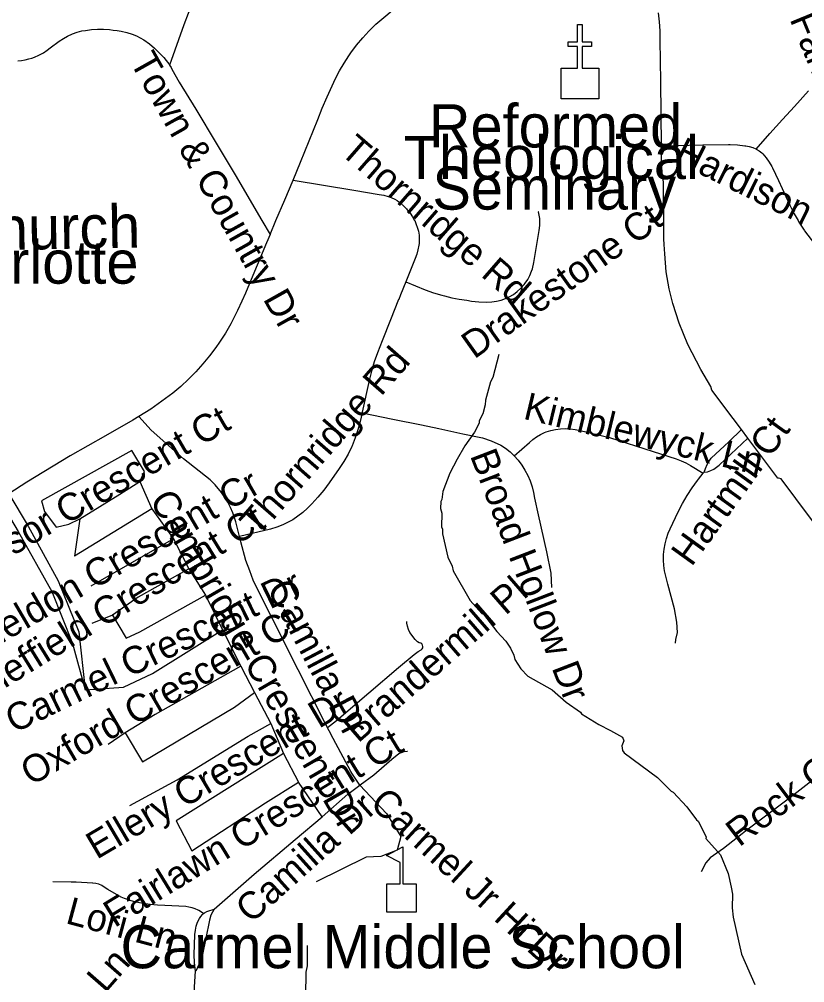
# Model space of a CAD drawing. Extents: x 1383679 to 1536984, y 460658 to 651027.
# Drawn here: x 1459176 to 1461906, y 506416 to 509766 of the extents above; entities that cross this region are included whole.
import ezdxf

# ---------------------------------------------------------------- set-up
doc = ezdxf.new("R2010")
doc.units = 0
for name, color, linetype in [('Exist Cultural Church CELL', 7, 'Continuous'), ('Exist Cultural Church Label', 7, 'Continuous'), ('Exist Cultural Educational Facility Elementary CELL', 7, 'Continuous'), ('Exist Cultural Educational Facility High Label', 7, 'Continuous'), ('Exist Hydrographic Misc Water Feature', 7, 'Continuous'), ('Exist Road Non-System Type 51', 7, 'Continuous'), ('Exist Road Non-System Type 51 Label', 7, 'Continuous')]:
    doc.layers.add(name, color=color, linetype=linetype)

msp = doc.modelspace()

# ---------------------------------------------------------------- linework, layer by layer
at = {"layer": 'Exist Cultural Church CELL'}
msp.add_lwpolyline([(1461059.6, 509595.9), (1461116.5, 509596), (1461116.5, 509672.1), (1461084.5, 509672.1), (1461084.5, 509688.1), (1461116.5, 509688.1), (1461116.5, 509748.2), (1461132.6, 509748.2), (1461132.6, 509688.1), (1461164.6, 509688.1), (1461164.6, 509672.1), (1461132.6, 509672.1), (1461132.6, 509596), (1461190.2, 509595.9), (1461190.2, 509489.4), (1461059.6, 509489.4)], close=True, dxfattribs=at)
at = {"layer": 'Exist Cultural Educational Facility Elementary CELL'}
msp.add_lwpolyline([(1460454.2, 506661.4), (1460454.2, 506759.3), (1460500.2, 506759.3), (1460500.2, 506834.4), (1460453.1, 506858.7), (1460509.8, 506887.9), (1460509.8, 506759.3), (1460555.8, 506759.3), (1460555.8, 506661.4)], close=True, dxfattribs=at)
at = {"layer": 'Exist Hydrographic Misc Water Feature'}
for points in [[(1460842.9, 508600.5), (1460822, 508521), (1460813.7, 508505.1), (1460796.4, 508441.5), (1460796.1, 508425.5), (1460787.5, 508393.7), (1460774.9, 508369.9), (1460774.7, 508361.9), (1460758.1, 508330.3), (1460725.1, 508283), (1460698.8, 508236.6), (1460673.2, 508187.7), (1460647.9, 508124.6), (1460645.4, 508096.7), (1460641.3, 508088.7), (1460640.7, 508064.7), (1460644.4, 508048.7), (1460643.4, 508000.7), (1460647.3, 507992.6), (1460647, 507976.6), (1460665.3, 507896.2), (1460680.7, 507863.9), (1460684.4, 507847.8), (1460743.1, 507745.3), (1460783.6, 507700), (1460789.5, 507697.6), (1460836.3, 507636.7), (1460867.6, 507604), (1460883.2, 507579.7), (1460894.7, 507555.4), (1460898.4, 507539.4), (1460919.8, 507506.9), (1460943.3, 507482.4), (1461028.4, 507434.7), (1461077.6, 507391.6), (1461126.9, 507356.3), (1461130.8, 507350.5), (1461190.1, 507313.3), (1461231.7, 507292.5), (1461273.3, 507269.6), (1461277, 507257.5), (1461270.7, 507239.6), (1461272.4, 507223.6), (1461278.2, 507215.4), (1461394.6, 507129), (1461441.7, 507082.1), (1461449.6, 507077.9), (1461496.6, 507026.9), (1461529.7, 506982.2), (1461535.7, 506978.1), (1461563.2, 506922.7), (1461562.4, 506917.6), (1461613.4, 506860.5), (1461640.2, 506795.9), (1461651.1, 506747.7), (1461654.7, 506723.6), (1461653.7, 506675.7), (1461657.1, 506643.6), (1461686.5, 506514.9), (1461732.4, 506410)], [(1460177, 506545.4), (1460176.5, 506474.4), (1460172.1, 506452.5), (1460170.5, 506370.5), (1460173.6, 506330.5), (1460172.5, 506274.5), (1460168.2, 506260.6), (1460167.9, 506242.6), (1460149.6, 506133), (1460152.4, 506071), (1460147.6, 506027), (1460146.5, 505971), (1460154.1, 505858.9), (1460166.6, 505778.6), (1460174.1, 505754.5), (1460185.9, 505653), (1460184, 505646.3), (1460194.8, 505586.1), (1460192.5, 505528.6), (1460211.9, 505441.7), (1460220.3, 505388.3)]]:
    msp.add_lwpolyline(points, dxfattribs=at)
at = {"layer": 'Exist Road Non-System Type 51'}
for p, q in [((1461708.8, 508309.6), (1461686.6, 508339.3)), ((1461553.8, 508187.4), (1461556.7, 508190.9))]:
    msp.add_line(p, q, dxfattribs=at)
for points in [[(1460126.1, 510397.6), (1460090.7, 510300.1), (1460078.8, 510271.9), (1460065.4, 510244.5), (1460053.6, 510222.9), (1460036.7, 510192.5), (1460018.2, 510162.7), (1459998.5, 510134), (1459995.4, 510129.7), (1459955.6, 510080.2), (1459928.6, 510048.2), (1459878.9, 509985), (1459857.1, 509956.1), (1459836.6, 509926.4), (1459817.3, 509895.7), (1459811.4, 509885.6), (1459797.6, 509863.1), (1459785.4, 509840.2), (1459774.6, 509816.5), (1459765.2, 509792.2), (1459763.2, 509786.5), (1459748.5, 509747.4), (1459698.6, 509606.8)], [(1460128, 509207), (1460154.2, 509269.7), (1460213.7, 509418.1), (1460229.5, 509457.6), (1460246.8, 509496.4), (1460246.8, 509496.4), (1460275.9, 509560.1), (1460289.7, 509587.3), (1460304.9, 509613.7), (1460321.4, 509639.3), (1460328.4, 509649.4), (1460348.5, 509675.8), (1460369.8, 509701.3), (1460391.4, 509724.8), (1460416.1, 509749.6), (1460422.4, 509755.4), (1460493.4, 509814.7)], [(1461408.1, 509326.7), (1461405.8, 509550), (1461404, 509694.2), (1461404, 509694.3), (1461403.7, 509725.6), (1461401.7, 509757.2), (1461398.1, 509788.6)], [(1459171.1, 509621.6), (1459184, 509622.6), (1459196.7, 509625), (1459209.5, 509628.8), (1459219.3, 509631.4), (1459228.8, 509634.7), (1459243.9, 509641), (1459260.2, 509650.1), (1459273, 509658.5), (1459283.6, 509666.4), (1459315.1, 509689.9), (1459329.8, 509699), (1459344.4, 509707.7), (1459361.1, 509715.6), (1459377.8, 509721.5), (1459394, 509725.8), (1459406.3, 509727.7), (1459426.9, 509730.8), (1459448, 509732.3), (1459469.2, 509732.2), (1459490.3, 509730.4), (1459503.1, 509728.7), (1459517, 509726.8), (1459530.4, 509724.4), (1459549.6, 509720.1), (1459568.4, 509714.3), (1459583.7, 509708.9), (1459596.9, 509702), (1459609.4, 509695), (1459628.4, 509681.2), (1459646.2, 509666.2), (1459662.9, 509650.1), (1459678.4, 509632.8), (1459686.7, 509622.5), (1459695.7, 509611.4), (1459698.6, 509606.8)], [(1459698.6, 509606.8), (1459703.6, 509598.9), (1459707, 509592.3), (1459710.7, 509585), (1459727.5, 509555.6), (1459732.2, 509548.1), (1459789.5, 509453.3), (1459860.6, 509335.3), (1459926.9, 509225.6), (1460019.6, 509066), (1460047.7, 509017.7)], [(1461737.3, 509315), (1461785.6, 509369.3), (1461828.5, 509417.4), (1461870.8, 509463.5), (1461920, 509517.3)], [(1461408.1, 509326.7), (1461552.5, 509330), (1461641.4, 509330.5), (1461647, 509330.5), (1461672.3, 509329.3), (1461697.6, 509326.6), (1461701.1, 509326.1), (1461713.6, 509323.9), (1461725.5, 509320.2), (1461736.9, 509315.2), (1461737.3, 509315)], [(1461686.6, 508339.3), (1461657.4, 508378.3), (1461583.3, 508475.9), (1461580.1, 508489.4), (1461544.7, 508548.1), (1461500, 508635.5), (1461469.5, 508709.2), (1461447.4, 508778), (1461435.4, 508828.9), (1461425.2, 508888.5), (1461420.6, 508950.8), (1461417.6, 508983.3), (1461417, 509002.6), (1461416.2, 509044.5), (1461416.1, 509066), (1461415.6, 509162.2), (1461415.9, 509178.3), (1461415, 509200.1), (1461412.5, 509221.7), (1461410.7, 509236.7), (1461408.9, 509262.6), (1461408.6, 509288.7), (1461408.3, 509310.1), (1461408.1, 509326.7)], [(1461737.3, 509315), (1461747.6, 509308.9), (1461757.6, 509301.3), (1461760.8, 509298.4), (1461772.3, 509284.7), (1461782.7, 509269.8), (1461791.9, 509254), (1461794.1, 509249.8), (1461815.7, 509205.4), (1461840.8, 509150.2), (1461854.5, 509119.9), (1461869.7, 509090), (1461883.4, 509066), (1461886.3, 509061), (1461904.2, 509032.8), (1461905.4, 509030.9), (1461940.7, 508985.5)], [(1460047.7, 509017.7), (1460068.4, 509066), (1460099.4, 509138.4), (1460128, 509207)], [(1460128, 509207), (1460339.2, 509171.4), (1460427.4, 509157.1), (1460443.4, 509154.3), (1460458.6, 509150.1), (1460468.9, 509146.8), (1460481.1, 509140.9), (1460489.8, 509135.6), (1460501.5, 509127.2), (1460512.2, 509117.7), (1460522.1, 509106.9), (1460525, 509103.3), (1460535, 509091.5), (1460543.4, 509079.4), (1460550.4, 509066.6), (1460550.7, 509066), (1460556.3, 509053.1), (1460559.7, 509042.8), (1460563.3, 509028.9), (1460565.6, 509015), (1460566.3, 509000.9), (1460565.7, 508986.6), (1460565, 508980.9), (1460562.1, 508964.8), (1460557.9, 508949.2), (1460552.6, 508934.6), (1460536, 508893.4), (1460519.8, 508853.3)], [(1460519.8, 508853.3), (1460587.5, 508825.4), (1460616.3, 508815.3), (1460645.5, 508806.7), (1460654.1, 508804.5), (1460679.2, 508797.8), (1460705.2, 508792.5), (1460731.3, 508788.9), (1460748.3, 508786.5), (1460774, 508784), (1460800.2, 508782.8), (1460818.9, 508783.2), (1460835.2, 508785.6), (1460850.9, 508789.2), (1460866.1, 508794.8), (1460879.2, 508800.6), (1460893.8, 508809.4), (1460907.3, 508819.6), (1460919.7, 508831.2), (1460930.7, 508843.7), (1460934.3, 508848.5), (1460943.3, 508861.4), (1460951, 508875.6), (1460957.1, 508890.4), (1460959.6, 508898.1), (1460965, 508921), (1460968.3, 508941.8), (1460983.8, 509031.2), (1460985.6, 509048.7), (1460985.8, 509066), (1460985.8, 509066.2), (1460985.5, 509073.5), (1460983.7, 509085), (1460980.4, 509096.1), (1460979.7, 509097.9)], [(1460047.7, 509017.7), (1460035.1, 508988.4), (1459971, 508833.1), (1459962.5, 508813.4), (1459949.4, 508785.5), (1459934.5, 508753.1), (1459912, 508706.9), (1459892.6, 508675), (1459872.1, 508643.8), (1459859.3, 508625.4), (1459837.3, 508596.2), (1459814.2, 508567.9), (1459789.8, 508540.6), (1459764.3, 508514.4), (1459737.6, 508489.4), (1459709.9, 508465.5), (1459633.4, 508410.7), (1459592.2, 508385.2)], [(1460519.8, 508853.3), (1460501.4, 508807.6), (1460495.2, 508792)], [(1460494.9, 508791.9), (1460466.3, 508721.3), (1460437.3, 508648), (1460421.4, 508606.7), (1460410.1, 508575), (1460400.3, 508543), (1460392, 508510.5), (1460368.3, 508400.3), (1460367.7, 508397.5)], [(1460367.7, 508397.5), (1460361.6, 508367.6), (1460353.5, 508338.5), (1460343.8, 508310.1), (1460332.8, 508282.4), (1460332, 508280.5), (1460319, 508254.1), (1460304, 508228.9), (1460287.9, 508204.2), (1460253.2, 508154.5), (1460234.4, 508128.9), (1460214.4, 508104.5), (1460193.3, 508081.3), (1460178.5, 508065.8), (1460162.2, 508051.2), (1460144.9, 508037.9), (1460126.5, 508026), (1460108.7, 508016), (1460092.2, 508008.5), (1460071.2, 507999.8), (1460049.4, 507992.6), (1459942, 507967.6)], [(1460367.7, 508397.5), (1460474.3, 508375.8), (1460574.7, 508355.9), (1460634.1, 508342.7), (1460717.5, 508324.9), (1460786.8, 508310.6), (1460816.9, 508300.4), (1460849.9, 508285.5), (1460866.4, 508274.4), (1460881.9, 508261.9), (1460896.5, 508247.9), (1460896.6, 508247.8)], [(1459592.2, 508385.2), (1459571.4, 508372.4), (1459475.7, 508317.7), (1459353.6, 508247.8), (1459201.9, 508156.2), (1459139.6, 508116.4)], [(1460360.1, 507103), (1460334.2, 507140.7), (1460328.4, 507149.9), (1460267.6, 507265.2), (1460239.3, 507318.4), (1460145.8, 507503.9), (1460049.6, 507694.7), (1459995.3, 507803.1), (1459989, 507815.7), (1459977.1, 507848.7), (1459963.9, 507884.1), (1459946.4, 507948.9), (1459929, 508018.7), (1459918.8, 508050.1), (1459910.9, 508068.4), (1459901.7, 508086.5), (1459890.9, 508103.6), (1459879.4, 508120.2), (1459857.1, 508147.5), (1459839.6, 508164.8), (1459746.9, 508237.4), (1459634.1, 508337.4), (1459592.2, 508385.2)], [(1460896.6, 508247.8), (1460949.1, 508294.3), (1460961.4, 508305.1), (1460974.2, 508314.3), (1460987.8, 508322.3), (1461002.2, 508329.1), (1461007.1, 508331.1), (1461023.5, 508336.2), (1461040.2, 508339.8), (1461057.2, 508342), (1461074.3, 508342.8), (1461091.4, 508342), (1461108.3, 508339.8), (1461125.3, 508336), (1461227.2, 508312.1), (1461379, 508263.5), (1461459.5, 508237.1), (1461476.9, 508231.1), (1461493.3, 508223.8), (1461509.2, 508215), (1461553.8, 508187.4)], [(1461556.7, 508190.9), (1461561, 508204.5), (1461566.7, 508217.5), (1461573.9, 508229.9), (1461581.3, 508240.1), (1461642.6, 508297.2), (1461686.6, 508339.3)], [(1461556.7, 508190.9), (1461568.2, 508193), (1461579.4, 508196.6), (1461590, 508201.7), (1461599.7, 508208.1), (1461608.6, 508215.8), (1461609.8, 508217), (1461708.8, 508309.6)], [(1461987.3, 507951.7), (1461926.6, 508031.8), (1461824.6, 508168), (1461815.3, 508170.1), (1461813.3, 508170.4), (1461708.8, 508309.6)], [(1459595.4, 508158.6), (1459611.2, 508193.4), (1459567, 508266.1), (1459254, 508092.1), (1459263.5, 508054.2), (1459304.6, 508000.4), (1459348.8, 508009.9), (1459386.8, 508028.8)], [(1460896.6, 508247.8), (1460910, 508232.8), (1460922.7, 508216), (1460933.9, 508198.3), (1460943.8, 508179.8), (1460952.1, 508160.6), (1460958.9, 508140.8), (1460964.1, 508120.4), (1460967.6, 508100.6), (1460980.3, 508042.6), (1461008.6, 507914.6), (1461023.4, 507840.2), (1461025.8, 507790.1)], [(1461457.7, 507597.1), (1461458.8, 507609.9), (1461463.6, 507634.1), (1461461.8, 507669.4), (1461453.1, 507715.9), (1461430.7, 507802), (1461419.1, 507848.7), (1461416.5, 507867.1), (1461415.3, 507885.8), (1461415.7, 507904.6), (1461417.5, 507923.3), (1461420.8, 507941.8), (1461425.7, 507960.4), (1461432.1, 507978.6), (1461438.5, 507993.7), (1461466.7, 508053.6), (1461481.5, 508082.1), (1461497.6, 508109.8), (1461515.1, 508136.7), (1461533.8, 508162.7), (1461536.9, 508166.7), (1461553.8, 508187.4)], [(1459386.8, 508028.8), (1459525.9, 508114.3), (1459595.4, 508158.6)], [(1459595.4, 508158.6), (1459636.5, 508063.6)], [(1459106.5, 508095.3), (1459171.8, 507984.5), (1459288.8, 507775.7), (1459361.5, 507595.4), (1459405.7, 507434)], [(1459139.6, 508116.4), (1459206.6, 508003.5), (1459310.9, 507813.7), (1459383.6, 507636.5), (1459405.7, 507434)], [(1459636.5, 508063.6), (1459367.8, 507899.1)], [(1459636.5, 508063.6), (1459712.4, 507959.2)], [(1459386.8, 508028.8), (1459367.8, 507899.1)], [(1459712.4, 507959.2), (1459424.7, 507794.7)], [(1459712.4, 507959.2), (1459766.1, 507854.8)], [(1459766.1, 507854.8), (1459589.1, 507756.7), (1459500.6, 507693.5)], [(1459766.1, 507854.8), (1459823, 507763.1)], [(1459548, 507614.4), (1459595.4, 507636.5), (1459823, 507763.1)], [(1459823, 507763.1), (1459883.1, 507642.8)], [(1459500.6, 507693.5), (1459427.9, 507665)], [(1459500.6, 507693.5), (1459548, 507614.4)], [(1460247.4, 507303.2), (1460278.9, 507327.9), (1460391.4, 507423.8), (1460494.7, 507512.2), (1460549.1, 507557.5), (1460562.8, 507567.1), (1460573.5, 507573.4), (1460576.8, 507576.7), (1460578.7, 507580.9), (1460579.2, 507585.5), (1460578.1, 507590), (1460575.6, 507593.9), (1460572, 507596.6), (1460565.8, 507598.2), (1460560.1, 507601.2), (1460555.2, 507605.6), (1460552.4, 507609.5), (1460534.2, 507634), (1460529.2, 507644.3), (1460525.7, 507655.2), (1460523.7, 507666.4), (1460523.6, 507666.8), (1460523.5, 507671.6)], [(1459405.7, 507434), (1459538.5, 507443.5), (1459639.7, 507491), (1459883.1, 507642.8)], [(1459883.1, 507642.8), (1459946.3, 507516.3)], [(1459946.3, 507516.3), (1459649.1, 507348.6), (1459544.8, 507285.3)], [(1459946.3, 507516.3), (1459993.7, 507424.5)], [(1462368.2, 507449.6), (1462244, 507356.1), (1462136, 507273.5), (1462075, 507227.3), (1462025.8, 507190), (1461945.7, 507129.3), (1461853.1, 507058), (1461700, 506942.6), (1461689.1, 506934), (1461624.2, 506882.2), (1461578, 506850), (1461562.8, 506832.2), (1461546.4, 506800.8)], [(1459604.9, 507184.1), (1459924.2, 507373.9), (1459993.7, 507424.5)], [(1459993.7, 507424.5), (1460050.6, 507317)], [(1459560.6, 507032.2), (1459725, 507120.8), (1459971.6, 507272.7), (1460050.6, 507317)], [(1460050.6, 507317), (1460094.9, 507212.5)], [(1459544.8, 507285.3), (1459484.8, 507244.2)], [(1459544.8, 507285.3), (1459604.9, 507184.1)], [(1460360.1, 507103), (1460361.3, 507103.8), (1460408.2, 507139.2), (1460471.2, 507193.4), (1460495.1, 507212.5), (1460504.4, 507216.7), (1460514.3, 507219.5), (1460524.4, 507220.7), (1460525.4, 507220.7)], [(1460094.9, 507212.5), (1459721.9, 506978.4)], [(1460094.9, 507212.5), (1460146.3, 507113.5)], [(1459775.6, 506874), (1460031.6, 507041.7), (1460146.3, 507113.5)], [(1459853.2, 506671.8), (1459992.9, 506793.3), (1460135.5, 506913.9), (1460229.3, 506992.1), (1460318.3, 507071.5), (1460360.1, 507103)], [(1460229.3, 506992.1), (1460146.3, 507113.5)], [(1460360.1, 507103), (1460452.1, 507003.7), (1460502.7, 506924.6), (1460490, 506877.2), (1460433.1, 506855), (1460382.5, 506851.9), (1460208.7, 506766.4)], [(1459721.9, 506978.4), (1459775.6, 506874)], [(1459816.8, 506656.4), (1459800.9, 506666.5), (1459798.5, 506667.9), (1459787.9, 506673.1), (1459776.7, 506676.7), (1459765.1, 506678.9), (1459754.7, 506680.7), (1459682.6, 506684.2), (1459656.8, 506685), (1459631.6, 506687.2), (1459606.6, 506690.9), (1459581.9, 506696.1), (1459561.8, 506701.7), (1459542.2, 506708.8), (1459530.9, 506713.6), (1459483.8, 506739.8), (1459470.9, 506748.1), (1459463.2, 506753.6), (1459453, 506758.4), (1459442.2, 506761.2), (1459431.6, 506762), (1459430.6, 506762), (1459374.2, 506765.5), (1459356.8, 506765.5), (1459293.1, 506766.3)], [(1459756.4, 505800.1), (1459756.5, 505806), (1459761.2, 505906.4), (1459766.5, 506033.4), (1459774.4, 506182), (1459780.3, 506297), (1459784.9, 506402), (1459789.1, 506455.9), (1459785.3, 506485.5), (1459784.3, 506512.6), (1459786.9, 506584), (1459788.4, 506598.2), (1459791.5, 506612.2), (1459796.1, 506625.8), (1459802.1, 506638.7), (1459806.8, 506646.4), (1459812.7, 506653.1), (1459816.8, 506656.4)], [(1459853.2, 506671.8), (1459842.5, 506650.3), (1459837.7, 506633), (1459811.6, 506508.5), (1459808.9, 506497.8), (1459802, 506481.9), (1459789.5, 506456.2)], [(1459816.8, 506656.4), (1459819.7, 506658.7), (1459827.6, 506663), (1459831.7, 506664.5), (1459853.2, 506671.8)]]:
    msp.add_lwpolyline(points, dxfattribs=at)

# ---------------------------------------------------------------- texts
at = {"layer": 'Exist Cultural Church Label'}
for s, rotation, p in [('Reformed', 0, (1460599.7, 509320.6)), ('Theological', 0, (1460512.2, 509210.5)), ('Seminary', 0, (1460612.2, 509104.3)), ('The Church ', 1.0618, (1458550.2, 508953.2)), ('at Charlotte', 0, (1458553.7, 508846.7))]:
    msp.add_text(s, height=150, rotation=rotation, dxfattribs=at).set_placement(p)
at = {"layer": 'Exist Cultural Educational Facility High Label'}
msp.add_text('Carmel Middle School', height=150, rotation=0, dxfattribs=at).set_placement((1459528, 506466))
at = {"layer": 'Exist Road Non-System Type 51 Label'}
for s, rotation, p in [('Pellyn Farm Ct', 292.3222, (1461708.1, 510119.9)), ('Town & Country Dr', 299.2914, (1459558.8, 509619.2)), ('Thornridge Rd', 318.9806, (1460287.2, 509301)), ('Hardison Rd', 333.58, (1461448, 509274.4)), ('Drakestone Ct', 35.4751, (1460757.5, 508582.7)), ('Thornridge Rd', 48.9095, (1460006.6, 507962.6)), ('Kimblewyck Ln', 346.4776, (1460924.5, 508377.6)), ('Windsor Crescent Ct', 30.2571, (1458905.6, 507754.5)), ('Hartmill Ct', 54.2181, (1461512.9, 507859.6)), ('Broad Hollow Dr', 291.0505, (1460741.8, 508249.5)), ('Sheldon Crescent Cr', 30.2923, (1459003.4, 507529.5)), ('Cambridge Crescent Dr', 300.0394, (1459626.9, 508095)), ('Sheffield Crescent Ct', 31.7021, (1459016.6, 507371)), ('Carmel Crescent Dr', 25.8403, (1459157.5, 507282)), ('Brandermill Pl', 40.9148, (1460353.8, 507247)), ('Camilla Dr', 297.7586, (1460034.8, 507787.2)), ('Oxford Crescent Ct', 30.2179, (1459217, 507098.5)), ('Ellery Crescent Dr', 30.5237, (1459445.4, 506842.8)), ('Rock Creek Dr', 37.065, (1461678.6, 506885.7)), ('Fairlawn Crescent Ct', 31.4648, (1459507.2, 506605.5)), ('Carmel Jr Hi Dr', 317.3761, (1460390.5, 507033.1)), ('Camilla Dr', 41.8783, (1459981.4, 506618.7)), ('Lori Ln', 344.9798, (1459333.6, 506623.5)), ('Bellevue Ln', 48.9017, (1459130.9, 505982.9))]:
    msp.add_text(s, height=95, rotation=rotation, dxfattribs=at).set_placement(p)

doc.saveas('drawing.dxf')
